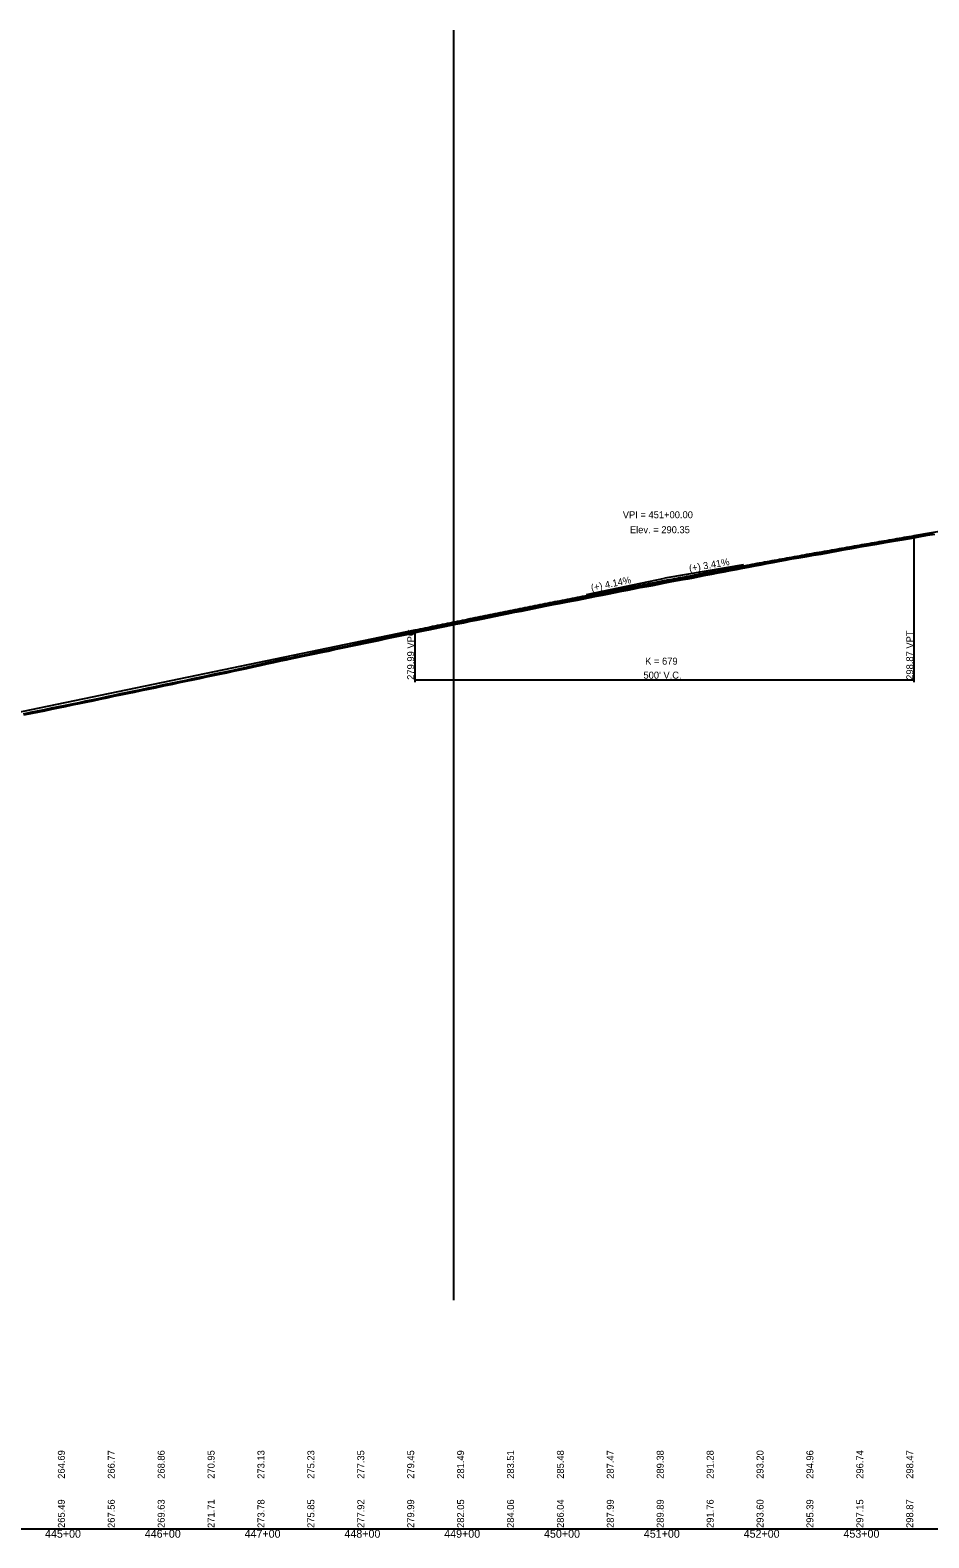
# Model space of a CAD drawing. Extents: x 1876258 to 1932803, y 754739 to 837911.
# Drawn here: x 1922827 to 1923728, y 827954 to 829463 of the extents above; entities that cross this region are included whole.
import ezdxf

# ---------------------------------------------------------------- set-up
doc = ezdxf.new("R2010")
doc.units = 0
for name, color, linetype in [('RD_DDB_GradeTX', 7, 'Continuous'), ('RD_DDB_Profile_EX', 7, 'Continuous'), ('RD_DDB_Profile_Lbl', 7, 'Continuous'), ('RD_DDB_Profile_PR', 7, 'Continuous'), ('RD_DDB_StaTX', 7, 'Continuous'), ('RD_DDB_StripGrade', 7, 'Continuous'), ('RD_DDB_VCLbl', 7, 'Continuous'), ('RD_GPK_Profile_Cell', 7, 'Continuous'), ('RD_Sketch1', 7, 'Continuous')]:
    doc.layers.add(name, color=color, linetype=linetype)

msp = doc.modelspace()

# ---------------------------------------------------------------- linework, layer by layer
at = {"layer": 'RD_DDB_GradeTX'}
for p in [(1923541.9, 828928), (1923384.7, 828898.3)]:
    msp.add_line(p, (1923463.1, 828914.6), dxfattribs=at)
at = {"layer": 'RD_DDB_Profile_EX'}
for points in [[(1923388.4, 828895.2), (1923394.8, 828896.5), (1923400.9, 828897.7), (1923407.4, 828899), (1923413.9, 828900.3), (1923420.3, 828901.6), (1923426, 828902.7), (1923432.6, 828903.9), (1923438.6, 828905.1), (1923445.1, 828906.3), (1923451.2, 828907.4), (1923457.7, 828908.7), (1923463.7, 828909.8), (1923470.3, 828911.1), (1923475.8, 828912.1), (1923481.5, 828913.1), (1923486.5, 828914), (1923491.9, 828915), (1923498, 828916.2), (1923504.3, 828917.5), (1923510.2, 828918.6), (1923516.5, 828919.9), (1923522.5, 828921), (1923528.9, 828922.2), (1923534.9, 828923.4), (1923541.2, 828924.6), (1923547.2, 828925.7), (1923553.6, 828927), (1923559.6, 828928.1), (1923565.9, 828929.3), (1923571.9, 828930.4), (1923578.3, 828931.6), (1923584.2, 828932.6), (1923590.6, 828933.8), (1923597.5, 828934.9), (1923605.6, 828936.3), (1923612.3, 828937.5), (1923619.7, 828938.7), (1923628.4, 828940.2), (1923635.6, 828941.5), (1923642.3, 828942.8), (1923650.5, 828944.3), (1923658.9, 828945.8), (1923667.3, 828947.2), (1923675.7, 828948.7), (1923684.2, 828950.2), (1923692.3, 828951.5), (1923701, 828953), (1923709, 828954.4), (1923717.8, 828956), (1923726.3, 828957.5), (1923733.8, 828958.7)], [(1922820.9, 828777.6), (1922828, 828779.1), (1922835, 828780.5), (1922842, 828781.9), (1922849.1, 828783.4), (1922855.8, 828784.7), (1922862.9, 828786.2), (1922869.7, 828787.6), (1922876.6, 828789), (1922883.5, 828790.4), (1922890.5, 828791.9), (1922897.4, 828793.3), (1922904.4, 828794.8), (1922911.2, 828796.3), (1922918.1, 828797.8), (1922925, 828799.2), (1922931.8, 828800.6), (1922938.9, 828802), (1922945.8, 828803.5), (1922952.8, 828804.9), (1922961.4, 828806.8), (1922970.2, 828808.6), (1922976.8, 828810), (1922983.7, 828811.4), (1922990.5, 828812.8), (1922997.3, 828814.2), (1923004, 828815.7), (1923010.8, 828817.1), (1923017.3, 828818.4), (1923024.3, 828819.9), (1923031, 828821.4), (1923037.9, 828822.9), (1923044.5, 828824.3), (1923051.4, 828825.8), (1923057.9, 828827.3), (1923064.9, 828828.8), (1923071.4, 828830.3), (1923078.4, 828831.8), (1923084.2, 828832.9), (1923089.9, 828834.1), (1923093.3, 828834.8), (1923100.9, 828836.4), (1923105.8, 828837.4), (1923112.6, 828838.9), (1923119, 828840.3), (1923125.8, 828841.5), (1923132.1, 828843), (1923138.9, 828844.4), (1923143.8, 828845.4), (1923150.3, 828846.8), (1923157, 828848.2), (1923163.3, 828849.6), (1923170.1, 828850.9), (1923176.6, 828852.3), (1923183.4, 828853.8), (1923189.8, 828855.2), (1923196.5, 828856.6), (1923203, 828857.9), (1923209.8, 828859.3), (1923216.3, 828860.7), (1923223, 828862.1), (1923226.8, 828863), (1923233, 828864.2), (1923237.8, 828865.1), (1923242.7, 828866.1), (1923249.1, 828867.5), (1923252.1, 828868.1), (1923255.7, 828868.8), (1923261.9, 828870), (1923268.4, 828871.4), (1923274.6, 828872.6), (1923281.2, 828873.9), (1923287.4, 828875.1), (1923294, 828876.5), (1923300.2, 828877.8), (1923306.8, 828879.1), (1923313, 828880.4), (1923319.6, 828881.7), (1923325.9, 828883), (1923332.3, 828884.3), (1923338.7, 828885.6), (1923345.1, 828886.8), (1923351.8, 828888.1), (1923357.6, 828889.1), (1923364.4, 828890.5), (1923369.6, 828891.5), (1923375.8, 828892.7), (1923382.2, 828893.9), (1923388.4, 828895.2)]]:
    msp.add_lwpolyline(points, dxfattribs=at)
at = {"layer": 'RD_DDB_Profile_PR'}
for p, q in [((1923713.1, 828957.2), (1924253.1, 829049.2)), ((1921978.1, 828606.9), (1923213.1, 828862.8))]:
    msp.add_line(p, q, dxfattribs=at)
msp.add_spline([(1923213.1, 828862.8), (1923223.1, 828864.8), (1923233.1, 828866.9), (1923243.1, 828869), (1923253.1, 828871), (1923263.1, 828873), (1923273.1, 828875.1), (1923283.1, 828877.1), (1923293.1, 828879.1), (1923303.1, 828881.1), (1923313.1, 828883.1), (1923323.1, 828885.1), (1923333.1, 828887.1), (1923343.1, 828889.1), (1923353.1, 828891.1), (1923363.1, 828893), (1923373.1, 828895), (1923383.1, 828896.9), (1923393.1, 828898.9), (1923403.1, 828900.8), (1923413.1, 828902.7), (1923423.1, 828904.7), (1923433.1, 828906.6), (1923443.1, 828908.5), (1923453.1, 828910.4), (1923463.1, 828912.3), (1923473.1, 828914.2), (1923483.1, 828916), (1923493.1, 828917.9), (1923503.1, 828919.8), (1923513.1, 828921.6), (1923523.1, 828923.5), (1923533.1, 828925.3), (1923543.1, 828927.1), (1923553.1, 828929), (1923563.1, 828930.8), (1923573.1, 828932.6), (1923583.1, 828934.4), (1923593.1, 828936.2), (1923603.1, 828938), (1923613.1, 828939.8), (1923623.1, 828941.5), (1923633.1, 828943.3), (1923643.1, 828945.1), (1923653.1, 828946.8), (1923663.1, 828948.6), (1923673.1, 828950.3), (1923683.1, 828952), (1923693.1, 828953.7), (1923703.1, 828955.5), (1923713.1, 828957.2)], degree=3, dxfattribs=at)
at = {"layer": 'RD_DDB_VCLbl'}
for p, q in [((1923713.1, 828810.3), (1923713.1, 828957.2)), ((1923213.1, 828810.3), (1923213.1, 828862.8)), ((1923213.1, 828812.8), (1923713.1, 828812.8))]:
    msp.add_line(p, q, dxfattribs=at)
at = {"layer": 'RD_GPK_Profile_Cell'}
msp.add_line((1878363.1, 827962.8), (1926563.1, 827962.8), dxfattribs=at)
at = {"layer": 'RD_Sketch1'}
msp.add_line((1923251.7, 828191.8), (1923251.7, 829463.3), dxfattribs=at)
msp.add_lwpolyline([(1922820.7, 828778.8), (1922827.7, 828780.3), (1922834.8, 828781.7), (1922841.7, 828783.2), (1922848.8, 828784.6), (1922855.6, 828786), (1922862.6, 828787.4), (1922869.4, 828788.8), (1922876.4, 828790.2), (1922883.2, 828791.6), (1922890.3, 828793.1), (1922897.1, 828794.5), (1922904.1, 828796), (1922910.9, 828797.5), (1922917.8, 828799), (1922924.8, 828800.4), (1922931.6, 828801.8), (1922938.6, 828803.2), (1922945.5, 828804.7), (1922952.6, 828806.1), (1922961.2, 828808), (1922970, 828809.8), (1922976.5, 828811.2), (1922983.5, 828812.6), (1922990.2, 828814), (1922997, 828815.5), (1923003.7, 828816.9), (1923010.5, 828818.3), (1923017.1, 828819.7), (1923024, 828821.1), (1923030.7, 828822.6), (1923037.6, 828824.1), (1923044.2, 828825.6), (1923051.1, 828827.1), (1923057.6, 828828.5), (1923064.6, 828830.1), (1923071.1, 828831.5), (1923078.1, 828833.1), (1923083.9, 828834.1), (1923089.6, 828835.3), (1923093.1, 828836.1), (1923100.6, 828837.6), (1923105.6, 828838.6), (1923112.3, 828840.1), (1923118.8, 828841.5), (1923125.5, 828842.8), (1923131.9, 828844.2), (1923138.6, 828845.6), (1923143.5, 828846.6), (1923150, 828848), (1923156.7, 828849.5), (1923163.1, 828850.8), (1923169.9, 828852.2), (1923176.3, 828853.6), (1923183.1, 828855), (1923189.6, 828856.4), (1923196.3, 828857.8), (1923202.7, 828859.2), (1923209.5, 828860.5), (1923216.1, 828862), (1923222.7, 828863.3), (1923226.6, 828864.2), (1923232.7, 828865.4), (1923237.6, 828866.4), (1923242.5, 828867.4), (1923248.8, 828868.7), (1923251.9, 828869.3), (1923255.4, 828870), (1923257, 828870.3), (1923261.6, 828871.2), (1923262.1, 828871.3), (1923267.2, 828872.4), (1923268.2, 828872.6), (1923272.3, 828873.4), (1923274.3, 828873.8), (1923277.4, 828874.4), (1923281, 828875.1), (1923282.5, 828875.5), (1923287.1, 828876.4), (1923287.6, 828876.5), (1923292.7, 828877.5), (1923293.8, 828877.8), (1923297.8, 828878.6), (1923299.9, 828879), (1923302.9, 828879.6), (1923306.6, 828880.4), (1923308, 828880.6), (1923312.8, 828881.6), (1923313.1, 828881.7), (1923318.2, 828882.7), (1923319.4, 828883), (1923323.3, 828883.8), (1923325.7, 828884.2), (1923328.4, 828884.8), (1923332.1, 828885.5), (1923333.6, 828885.8), (1923338.5, 828886.8), (1923338.7, 828886.8), (1923343.8, 828887.8), (1923344.9, 828888.1), (1923348.9, 828888.8), (1923351.6, 828889.3), (1923354, 828889.7), (1923357.3, 828890.4), (1923359.1, 828890.7), (1923364.2, 828891.7), (1923364.2, 828891.7), (1923369.3, 828892.7), (1923369.3, 828892.7), (1923374.4, 828893.7), (1923375.5, 828893.9), (1923379.5, 828894.7), (1923381.9, 828895.2), (1923384.6, 828895.7), (1923388.1, 828896.4), (1923389.7, 828896.8), (1923394.6, 828897.7), (1923394.8, 828897.8), (1923399.9, 828898.8), (1923400.7, 828898.9), (1923405, 828899.8), (1923407.2, 828900.2), (1923410.1, 828900.8), (1923413.7, 828901.5), (1923415.3, 828901.8), (1923420.1, 828902.8), (1923420.4, 828902.8), (1923425.5, 828903.8), (1923425.8, 828903.9), (1923430.6, 828904.8), (1923432.3, 828905.1), (1923435.7, 828905.8), (1923438.4, 828906.3), (1923440.8, 828906.7), (1923444.9, 828907.5), (1923445.9, 828907.7), (1923450.9, 828908.7), (1923451, 828908.7), (1923456.1, 828909.7), (1923457.5, 828909.9), (1923461.2, 828910.6), (1923463.5, 828911.1), (1923466.3, 828911.6), (1923470, 828912.3), (1923471.4, 828912.6), (1923475.6, 828913.4), (1923476.6, 828913.5), (1923481.2, 828914.4), (1923481.7, 828914.5), (1923486.2, 828915.3), (1923486.8, 828915.4), (1923491.6, 828916.3), (1923491.9, 828916.3), (1923497, 828917.3), (1923497.7, 828917.4), (1923502.1, 828918.3), (1923504.1, 828918.7), (1923507.2, 828919.3), (1923510, 828919.9), (1923512.3, 828920.3), (1923516.3, 828921.1), (1923517.4, 828921.3), (1923522.3, 828922.3), (1923522.5, 828922.3), (1923527.6, 828923.3), (1923528.7, 828923.5), (1923532.7, 828924.3), (1923534.7, 828924.6), (1923537.8, 828925.2), (1923541, 828925.8), (1923542.9, 828926.2), (1923546.9, 828927), (1923548, 828927.2), (1923553.2, 828928.1), (1923553.3, 828928.2), (1923558.2, 828929.2), (1923559.3, 828929.4), (1923563.4, 828930.1), (1923565.7, 828930.5), (1923568.5, 828931), (1923571.6, 828931.6), (1923573.6, 828932), (1923578, 828932.8), (1923578.7, 828932.9), (1923583.8, 828933.8), (1923584, 828933.9), (1923588.9, 828934.8), (1923590.4, 828935), (1923594, 828935.6), (1923597.3, 828936.2), (1923599.1, 828936.5), (1923604.2, 828937.4), (1923605.3, 828937.5), (1923609.3, 828938.2), (1923612.1, 828938.7), (1923614.5, 828939.1), (1923619.4, 828940), (1923619.6, 828940), (1923624.7, 828940.9), (1923628.2, 828941.5), (1923629.8, 828941.7), (1923634.9, 828942.6), (1923635.3, 828942.7), (1923640, 828943.6), (1923642, 828944), (1923645.1, 828944.6), (1923650.2, 828945.5), (1923650.3, 828945.5), (1923655.3, 828946.4), (1923658.7, 828947), (1923660.4, 828947.3), (1923665.5, 828948.2), (1923667.1, 828948.4), (1923670.6, 828949.1), (1923675.4, 828949.9), (1923675.7, 828950), (1923680.8, 828950.9), (1923684, 828951.4), (1923685.9, 828951.7), (1923691.1, 828952.6), (1923692.1, 828952.8), (1923696.2, 828953.4), (1923700.7, 828954.2), (1923701.2, 828954.3), (1923706.4, 828955.2), (1923708.8, 828955.7), (1923711.5, 828956.2), (1923716.6, 828957.1), (1923717.6, 828957.2), (1923721.7, 828957.9), (1923726.1, 828958.7), (1923726.8, 828958.8), (1923731.9, 828959.7)], dxfattribs=at)

# ---------------------------------------------------------------- texts
at = {"layer": 'RD_DDB_GradeTX'}
for s, rotation, p in [('(+) 3.41%', 9.6699, (1923488.1, 828920.9)), ('(+) 4.14%', 11.7064, (1923389.9, 828901.4))]:
    msp.add_text(s, height=7, rotation=rotation, dxfattribs=at).set_placement(p)
at = {"layer": 'RD_DDB_Profile_Lbl'}
for s, p in [('VPI = 451+00.00', (1923421.1, 828974.6)), ('Elev. = 290.35', (1923428.2, 828959.6))]:
    msp.add_text(s, height=7, dxfattribs=at).set_placement(p)
at = {"layer": 'RD_DDB_StaTX'}
for s, p in [('445+00', (1922842.2, 827953.8)), ('446+00', (1922942.2, 827953.8)), ('447+00', (1923042.2, 827953.8)), ('448+00', (1923142.2, 827953.8)), ('449+00', (1923242.2, 827953.8)), ('450+00', (1923342.2, 827953.8)), ('451+00', (1923442.2, 827953.8)), ('452+00', (1923542.2, 827953.8)), ('453+00', (1923642.2, 827953.8))]:
    msp.add_text(s, height=8, dxfattribs=at).set_placement(p)
at = {"layer": 'RD_DDB_StripGrade'}
for s, p in [('279.99 VPC', (1923212.1, 828812.8)), ('298.87 VPT', (1923712.1, 828812.8)), ('264.69', (1922862.1, 828012.8)), ('266.77', (1922912.1, 828012.8)), ('268.86', (1922962.1, 828012.8)), ('270.95', (1923012.1, 828012.8)), ('273.13', (1923062.1, 828012.8)), ('275.23', (1923112.1, 828012.8)), ('277.35', (1923162.1, 828012.8)), ('279.45', (1923212.1, 828012.8)), ('281.49', (1923262.1, 828012.8)), ('283.51', (1923312.1, 828012.8)), ('285.48', (1923362.1, 828012.8)), ('287.47', (1923412.1, 828012.8)), ('289.38', (1923462.1, 828012.8)), ('291.28', (1923512.1, 828012.8)), ('293.20', (1923562.1, 828012.8)), ('294.96', (1923612.1, 828012.8)), ('296.74', (1923662.1, 828012.8)), ('298.47', (1923712.1, 828012.8)), ('265.49', (1922862.1, 827963.6)), ('267.56', (1922912.1, 827963.6)), ('269.63', (1922962.1, 827963.6)), ('271.71', (1923012.1, 827963.6)), ('273.78', (1923062.1, 827963.6)), ('275.85', (1923112.1, 827963.6)), ('277.92', (1923162.1, 827963.6)), ('279.99', (1923212.1, 827963.6)), ('282.05', (1923262.1, 827963.6)), ('284.06', (1923312.1, 827963.6)), ('286.04', (1923362.1, 827963.6)), ('287.99', (1923412.1, 827963.6)), ('289.89', (1923462.1, 827963.6)), ('291.76', (1923512.1, 827963.6)), ('293.60', (1923562.1, 827963.6)), ('295.39', (1923612.1, 827963.6)), ('297.15', (1923662.1, 827963.6)), ('298.87', (1923712.1, 827963.6))]:
    msp.add_text(s, height=7, rotation=90, dxfattribs=at).set_placement(p)
at = {"layer": 'RD_DDB_VCLbl'}
for s, p in [("500' V.C.", (1923441.8, 828814)), ('K = 679', (1923443.5, 828828))]:
    msp.add_text(s, height=7, dxfattribs=at).set_placement(p)

doc.saveas('drawing.dxf')
